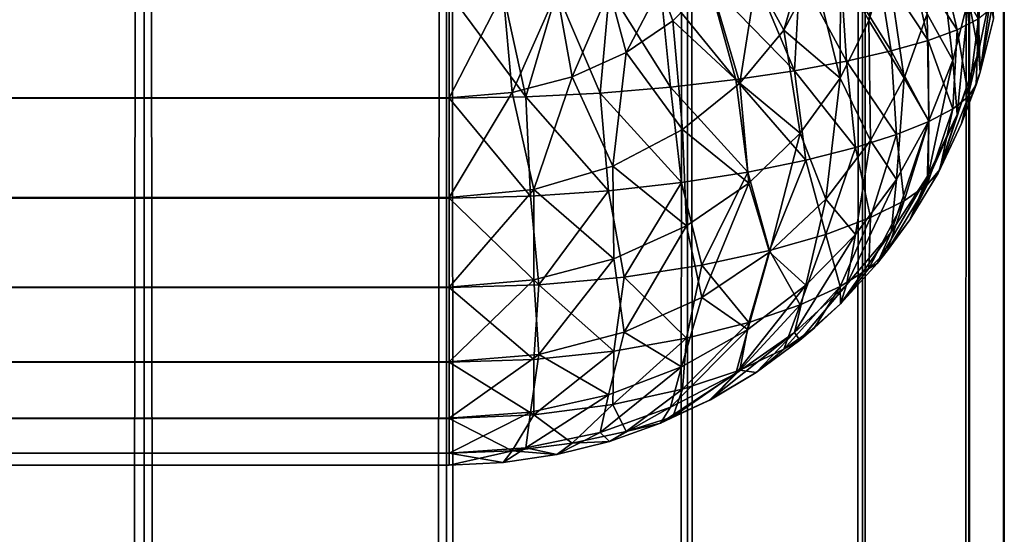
# Model space of a CAD drawing. Extents: x -265 to 265, y 0 to 1307.
# Tile 423 of 436: x 261.45 to 265, y 1264.75 to 1266.6. Entities that reach past the tile are written whole.
import ezdxf

# ---------------------------------------------------------------- set-up
doc = ezdxf.new("R2010")
doc.units = 0
doc.header["$LTSCALE"] = 65.185185
for name, color, linetype in [('39', 7, 'CONTINUOUS'), ('40', 7, 'CONTINUOUS'), ('72', 7, 'CONTINUOUS'), ('73', 7, 'CONTINUOUS'), ('74', 7, 'CONTINUOUS'), ('85', 7, 'CONTINUOUS'), ('86', 7, 'CONTINUOUS'), ('90', 7, 'CONTINUOUS')]:
    doc.layers.add(name, color=color, linetype=linetype)

msp = doc.modelspace()

# ---------------------------------------------------------------- linework, layer by layer
at = {"layer": '39', "color": 7, "linetype": 'CONTINUOUS'}
for points in [[(260.6066, 1, 10.6066), (261.9003, 1, 9.1314), (260.6066, 1299, 10.6066), (260.6066, 1, 10.6066)], [(260.6066, 1299, 10.6066), (261.9003, 1, 9.1314), (261.9003, 1299, 9.1314), (260.6066, 1299, 10.6066)], [(261.9003, 1, 9.1314), (262.9904, 1, 7.5), (261.9003, 1299, 9.1314), (261.9003, 1, 9.1314)], [(261.9003, 1299, 9.1314), (262.9904, 1, 7.5), (262.9904, 1299, 7.5), (261.9003, 1299, 9.1314)], [(262.9904, 1, 7.5), (263.8582, 1, 5.7403), (262.9904, 1299, 7.5), (262.9904, 1, 7.5)], [(262.9904, 1299, 7.5), (263.8582, 1, 5.7403), (263.8582, 1299, 5.7403), (262.9904, 1299, 7.5)], [(263.8582, 1, 5.7403), (264.4889, 1, 3.8823), (263.8582, 1299, 5.7403), (263.8582, 1, 5.7403)], [(263.8582, 1299, 5.7403), (264.4889, 1, 3.8823), (264.4889, 1299, 3.8823), (263.8582, 1299, 5.7403)], [(264.4889, 1, 3.8823), (264.8717, 1, 1.9579), (264.4889, 1299, 3.8823), (264.4889, 1, 3.8823)], [(264.4889, 1299, 3.8823), (264.8717, 1, 1.9579), (264.8717, 1299, 1.9579), (264.4889, 1299, 3.8823)], [(264.8717, 1, 1.9579), (265, 1), (264.8717, 1299, 1.9579), (264.8717, 1, 1.9579)], [(264.8717, 1299, 1.9579), (265, 1), (265, 1299), (264.8717, 1299, 1.9579)]]:
    msp.add_3dface(points, dxfattribs=at)
at = {"layer": '40', "color": 7, "linetype": 'CONTINUOUS'}
for points in [[(261.9003, 1, -9.1314), (260.6066, 1, -10.6066), (261.9003, 1299, -9.1314), (261.9003, 1, -9.1314)], [(261.9003, 1299, -9.1314), (260.6066, 1, -10.6066), (260.6066, 1299, -10.6066), (261.9003, 1299, -9.1314)], [(262.9904, 1, -7.5), (261.9003, 1, -9.1314), (262.9904, 1299, -7.5), (262.9904, 1, -7.5)], [(262.9904, 1299, -7.5), (261.9003, 1, -9.1314), (261.9003, 1299, -9.1314), (262.9904, 1299, -7.5)], [(263.8582, 1, -5.7403), (262.9904, 1, -7.5), (263.8582, 1299, -5.7403), (263.8582, 1, -5.7403)], [(263.8582, 1299, -5.7403), (262.9904, 1, -7.5), (262.9904, 1299, -7.5), (263.8582, 1299, -5.7403)], [(264.4889, 1, -3.8823), (263.8582, 1, -5.7403), (264.4889, 1299, -3.8823), (264.4889, 1, -3.8823)], [(264.4889, 1299, -3.8823), (263.8582, 1, -5.7403), (263.8582, 1299, -5.7403), (264.4889, 1299, -3.8823)], [(264.8717, 1, -1.9579), (264.4889, 1, -3.8823), (264.8717, 1299, -1.9579), (264.8717, 1, -1.9579)], [(264.8717, 1299, -1.9579), (264.4889, 1, -3.8823), (264.4889, 1299, -3.8823), (264.8717, 1299, -1.9579)], [(265, 1299), (265, 1), (264.8717, 1, -1.9579), (265, 1299)], [(265, 1299), (264.8717, 1, -1.9579), (264.8717, 1299, -1.9579), (265, 1299)]]:
    msp.add_3dface(points, dxfattribs=at)
at = {"layer": '72', "color": 7, "linetype": 'CONTINUOUS'}
for points in [[(-263, 1266.7, 15), (263, 1266.7, 15), (263, 1266.3236, 15.0422), (-263, 1266.7, 15)], [(-263, 1266.3217, 15.0426), (-263, 1266.7, 15), (263, 1266.3236, 15.0422), (-263, 1266.3217, 15.0426)], [(263, 1265.9638, 15.1677), (-263, 1266.3217, 15.0426), (263, 1266.3236, 15.0422), (263, 1265.9638, 15.1677)], [(-263, 1265.9621, 15.1685), (-263, 1266.3217, 15.0426), (263, 1265.9638, 15.1677), (-263, 1265.9621, 15.1685)], [(263, 1265.641, 15.3702), (-263, 1265.9621, 15.1685), (263, 1265.9638, 15.1677), (263, 1265.641, 15.3702)], [(-263, 1265.6395, 15.3714), (-263, 1265.9621, 15.1685), (263, 1265.641, 15.3702), (-263, 1265.6395, 15.3714)], [(263, 1265.3714, 15.6395), (-263, 1265.6395, 15.3714), (263, 1265.641, 15.3702), (263, 1265.3714, 15.6395)], [(-263, 1265.3702, 15.641), (-263, 1265.6395, 15.3714), (263, 1265.3714, 15.6395), (-263, 1265.3702, 15.641)], [(263, 1265.1685, 15.9621), (-263, 1265.3702, 15.641), (263, 1265.3714, 15.6395), (263, 1265.1685, 15.9621)], [(-263, 1265.1677, 15.9638), (-263, 1265.3702, 15.641), (263, 1265.1685, 15.9621), (-263, 1265.1677, 15.9638)], [(263, 1265.0426, 16.3217), (-263, 1265.1677, 15.9638), (263, 1265.1685, 15.9621), (263, 1265.0426, 16.3217)], [(-263, 1265.0422, 16.3236), (-263, 1265.1677, 15.9638), (263, 1265.0426, 16.3217), (-263, 1265.0422, 16.3236)], [(263, 1265, 16.7), (-263, 1265.0422, 16.3236), (263, 1265.0426, 16.3217), (263, 1265, 16.7)], [(-263, 1265, 16.7), (-263, 1265.0422, 16.3236), (263, 1265, 16.7), (-263, 1265, 16.7)]]:
    msp.add_3dface(points, dxfattribs=at)
at = {"layer": '73', "color": 7, "linetype": 'CONTINUOUS'}
for points in [[(-263, 1265, 16.7), (263, 1265, 16.7), (-263, 1265, 23.3), (-263, 1265, 16.7)], [(-263, 1265, 23.3), (263, 1265, 16.7), (263, 1265, 23.3), (-263, 1265, 23.3)]]:
    msp.add_3dface(points, dxfattribs=at)
at = {"layer": '74', "color": 7, "linetype": 'CONTINUOUS'}
for points in [[(-263, 1266.7, 25), (-263, 1266.3236, 24.9578), (263, 1266.7, 25), (-263, 1266.7, 25)], [(263, 1266.7, 25), (-263, 1266.3236, 24.9578), (263, 1266.3217, 24.9574), (263, 1266.7, 25)], [(-263, 1266.3236, 24.9578), (-263, 1265.9638, 24.8323), (263, 1266.3217, 24.9574), (-263, 1266.3236, 24.9578)], [(263, 1266.3217, 24.9574), (-263, 1265.9638, 24.8323), (263, 1265.9621, 24.8315), (263, 1266.3217, 24.9574)], [(-263, 1265.9638, 24.8323), (-263, 1265.641, 24.6298), (263, 1265.9621, 24.8315), (-263, 1265.9638, 24.8323)], [(263, 1265.9621, 24.8315), (-263, 1265.641, 24.6298), (263, 1265.6395, 24.6286), (263, 1265.9621, 24.8315)], [(-263, 1265.641, 24.6298), (-263, 1265.3714, 24.3605), (263, 1265.6395, 24.6286), (-263, 1265.641, 24.6298)], [(263, 1265.6395, 24.6286), (-263, 1265.3714, 24.3605), (263, 1265.3702, 24.359), (263, 1265.6395, 24.6286)], [(-263, 1265.3714, 24.3605), (-263, 1265.1685, 24.0379), (263, 1265.3702, 24.359), (-263, 1265.3714, 24.3605)], [(263, 1265.3702, 24.359), (-263, 1265.1685, 24.0379), (263, 1265.1677, 24.0362), (263, 1265.3702, 24.359)], [(-263, 1265.1685, 24.0379), (-263, 1265.0426, 23.6783), (263, 1265.1677, 24.0362), (-263, 1265.1685, 24.0379)], [(263, 1265.1677, 24.0362), (-263, 1265.0426, 23.6783), (263, 1265.0422, 23.6764), (263, 1265.1677, 24.0362)], [(-263, 1265.0426, 23.6783), (-263, 1265, 23.3), (263, 1265.0422, 23.6764), (-263, 1265.0426, 23.6783)], [(-263, 1265, 23.3), (263, 1265, 23.3), (263, 1265.0422, 23.6764), (-263, 1265, 23.3)]]:
    msp.add_3dface(points, dxfattribs=at)
at = {"layer": '85', "color": 7, "linetype": 'CONTINUOUS'}
for points in [[(264.9128, 1266.4158, 16.9124), (264.9611, 1266.6073, 16.9411), (264.9128, 1266.4158, 23.0876), (264.9128, 1266.4158, 16.9124)], [(264.9128, 1266.4158, 23.0876), (264.9611, 1266.6073, 16.9411), (264.9611, 1266.6073, 23.0589), (264.9128, 1266.4158, 23.0876)], [(264.8459, 1266.2301, 16.8845), (264.9128, 1266.4158, 16.9124), (264.8459, 1266.2301, 23.1155), (264.8459, 1266.2301, 16.8845)], [(264.8459, 1266.2301, 23.1155), (264.9128, 1266.4158, 16.9124), (264.8982, 1266.37, 23.0945), (264.8459, 1266.2301, 23.1155)], [(264.8982, 1266.37, 23.0945), (264.9128, 1266.4158, 16.9124), (264.9128, 1266.4158, 23.0876), (264.8982, 1266.37, 23.0945)], [(264.7611, 1266.0522, 16.8578), (264.8459, 1266.2301, 16.8845), (264.7611, 1266.0522, 23.1422), (264.7611, 1266.0522, 16.8578)], [(264.7611, 1266.0522, 23.1422), (264.8459, 1266.2301, 16.8845), (264.768, 1266.0651, 23.1402), (264.7611, 1266.0522, 23.1422)], [(264.768, 1266.0651, 23.1402), (264.8459, 1266.2301, 16.8845), (264.8459, 1266.2301, 23.1155), (264.768, 1266.0651, 23.1402)], [(264.6594, 1265.8836, 16.8325), (264.7611, 1266.0522, 16.8578), (264.6594, 1265.8836, 23.1675), (264.6594, 1265.8836, 16.8325)], [(264.6594, 1265.8836, 23.1675), (264.7611, 1266.0522, 16.8578), (264.7611, 1266.0522, 23.1422), (264.6594, 1265.8836, 23.1675)], [(264.5417, 1265.726, 16.8089), (264.6594, 1265.8836, 16.8325), (264.5417, 1265.726, 23.1911), (264.5417, 1265.726, 16.8089)], [(264.5417, 1265.726, 23.1911), (264.6594, 1265.8836, 16.8325), (264.578, 1265.7712, 23.1843), (264.5417, 1265.726, 23.1911)], [(264.578, 1265.7712, 23.1843), (264.6594, 1265.8836, 16.8325), (264.6594, 1265.8836, 23.1675), (264.578, 1265.7712, 23.1843)], [(264.4093, 1265.5809, 16.7871), (264.5417, 1265.726, 16.8089), (264.4093, 1265.5809, 23.2129), (264.4093, 1265.5809, 16.7871)], [(264.4093, 1265.5809, 23.2129), (264.5417, 1265.726, 16.8089), (264.5417, 1265.726, 23.1911), (264.4093, 1265.5809, 23.2129)], [(264.2635, 1265.4497, 16.7674), (264.4093, 1265.5809, 16.7871), (264.2635, 1265.4497, 23.2325), (264.2635, 1265.4497, 16.7674)], [(264.2635, 1265.4497, 23.2325), (264.4093, 1265.5809, 16.7871), (264.3149, 1265.493, 23.2261), (264.2635, 1265.4497, 23.2325)], [(264.3149, 1265.493, 23.2261), (264.4093, 1265.5809, 16.7871), (264.4093, 1265.5809, 23.2129), (264.3149, 1265.493, 23.2261)], [(264.1058, 1265.3335, 16.75), (264.2635, 1265.4497, 16.7674), (264.1058, 1265.3335, 23.25), (264.1058, 1265.3335, 16.75)], [(264.1058, 1265.3335, 23.25), (264.2635, 1265.4497, 16.7674), (264.2635, 1265.4497, 23.2325), (264.1058, 1265.3335, 23.25)], [(263.9377, 1265.2334, 16.735), (264.1058, 1265.3335, 16.75), (263.9377, 1265.2334, 23.265), (263.9377, 1265.2334, 16.735)], [(263.9377, 1265.2334, 23.265), (264.1058, 1265.3335, 16.75), (263.9409, 1265.2351, 23.2647), (263.9377, 1265.2334, 23.265)], [(263.9409, 1265.2351, 23.2647), (264.1058, 1265.3335, 16.75), (264.1058, 1265.3335, 23.25), (263.9409, 1265.2351, 23.2647)], [(263.7608, 1265.1504, 16.7226), (263.9377, 1265.2334, 16.735), (263.7608, 1265.1504, 23.2774), (263.7608, 1265.1504, 16.7226)], [(263.7608, 1265.1504, 23.2774), (263.9377, 1265.2334, 16.735), (263.9377, 1265.2334, 23.265), (263.7608, 1265.1504, 23.2774)], [(263.5768, 1265.085, 16.7127), (263.7608, 1265.1504, 16.7226), (263.5768, 1265.085, 23.2873), (263.5768, 1265.085, 16.7127)], [(263.5768, 1265.085, 23.2873), (263.7608, 1265.1504, 16.7226), (263.7608, 1265.1504, 23.2774), (263.5768, 1265.085, 23.2873)], [(263.3875, 1265.0379, 16.7057), (263.5768, 1265.085, 16.7127), (263.3875, 1265.0379, 23.2943), (263.3875, 1265.0379, 16.7057)], [(263.3875, 1265.0379, 23.2943), (263.5768, 1265.085, 16.7127), (263.5768, 1265.085, 23.2873), (263.3875, 1265.0379, 23.2943)], [(263.1946, 1265.0095, 16.7014), (263.3875, 1265.0379, 16.7057), (263.1946, 1265.0095, 23.2986), (263.1946, 1265.0095, 16.7014)], [(263.1946, 1265.0095, 23.2986), (263.3875, 1265.0379, 16.7057), (263.3875, 1265.0379, 23.2943), (263.1946, 1265.0095, 23.2986)], [(263, 1265, 23.3), (263, 1265, 16.7), (263.1946, 1265.0095, 16.7014), (263, 1265, 23.3)], [(263, 1265, 23.3), (263.1946, 1265.0095, 16.7014), (263.1946, 1265.0095, 23.2986), (263, 1265, 23.3)]]:
    msp.add_3dface(points, dxfattribs=at)
at = {"layer": '86', "color": 7, "linetype": 'CONTINUOUS'}
for points in [[(264.8982, 1266.9055, 16.37), (264.9128, 1266.9124, 16.4158), (264.9067, 1266.4884, 16.6074), (264.8982, 1266.9055, 16.37)], [(264.9128, 1266.9124, 16.4158), (264.9548, 1266.7194, 16.6457), (264.9067, 1266.4884, 16.6074), (264.9128, 1266.9124, 16.4158)], [(264.8982, 1266.9055, 16.37), (264.9067, 1266.4884, 16.6074), (264.8705, 1266.6813, 16.3276), (264.8982, 1266.9055, 16.37)], [(264.768, 1266.8598, 16.0651), (264.8141, 1266.4584, 16.2832), (264.7222, 1266.6257, 16.0098), (264.768, 1266.8598, 16.0651)], [(264.768, 1266.8598, 16.0651), (264.8705, 1266.6813, 16.3276), (264.8141, 1266.4584, 16.2832), (264.768, 1266.8598, 16.0651)], [(264.4093, 1266.7871, 15.5809), (264.5417, 1266.8089, 15.726), (264.5121, 1266.602, 15.7082), (264.4093, 1266.7871, 15.5809)], [(264.5417, 1266.8089, 15.726), (264.578, 1266.8157, 15.7712), (264.5121, 1266.602, 15.7082), (264.5417, 1266.8089, 15.726)], [(264.578, 1266.8157, 15.7712), (264.6397, 1266.3938, 15.9516), (264.5121, 1266.602, 15.7082), (264.578, 1266.8157, 15.7712)], [(264.578, 1266.8157, 15.7712), (264.7222, 1266.6257, 16.0098), (264.6397, 1266.3938, 15.9516), (264.578, 1266.8157, 15.7712)], [(264.2635, 1266.7675, 15.4497), (264.3149, 1266.7739, 15.493), (264.205, 1266.5673, 15.417), (264.2635, 1266.7675, 15.4497)], [(264.3149, 1266.7739, 15.493), (264.4082, 1266.3936, 15.6427), (264.205, 1266.5673, 15.417), (264.3149, 1266.7739, 15.493)], [(264.3149, 1266.7739, 15.493), (264.4093, 1266.7871, 15.5809), (264.4082, 1266.3936, 15.6427), (264.3149, 1266.7739, 15.493)], [(264.4093, 1266.7871, 15.5809), (264.5121, 1266.602, 15.7082), (264.4082, 1266.3936, 15.6427), (264.4093, 1266.7871, 15.5809)], [(263.7608, 1266.7226, 15.1504), (263.9377, 1266.735, 15.2334), (263.8052, 1266.6009, 15.1741), (263.7608, 1266.7226, 15.1504)], [(263.9377, 1266.735, 15.2334), (263.9409, 1266.7353, 15.2351), (263.8052, 1266.6009, 15.1741), (263.9377, 1266.735, 15.2334)], [(263.9409, 1266.7353, 15.2351), (264.0467, 1266.3759, 15.3421), (263.8052, 1266.6009, 15.1741), (263.9409, 1266.7353, 15.2351)], [(263.9409, 1266.7353, 15.2351), (264.1058, 1266.75, 15.3335), (264.0467, 1266.3759, 15.3421), (263.9409, 1266.7353, 15.2351)], [(264.1058, 1266.75, 15.3335), (264.205, 1266.5673, 15.417), (264.0467, 1266.3759, 15.3421), (264.1058, 1266.75, 15.3335)], [(264.1058, 1266.75, 15.3335), (264.2635, 1266.7675, 15.4497), (264.205, 1266.5673, 15.417), (264.1058, 1266.75, 15.3335)], [(263, 1266.3236, 15.0422), (263, 1266.7, 15), (263.1946, 1266.7014, 15.0095), (263, 1266.3236, 15.0422)], [(263, 1266.3236, 15.0422), (263.1946, 1266.7014, 15.0095), (263.227, 1266.3426, 15.0515), (263, 1266.3236, 15.0422)], [(263.1946, 1266.7014, 15.0095), (263.3875, 1266.7057, 15.0379), (263.227, 1266.3426, 15.0515), (263.1946, 1266.7014, 15.0095)], [(263.3875, 1266.7057, 15.0379), (263.4428, 1266.3983, 15.0786), (263.227, 1266.3426, 15.0515), (263.3875, 1266.7057, 15.0379)], [(263.3875, 1266.7057, 15.0379), (263.5768, 1266.7127, 15.085), (263.4428, 1266.3983, 15.0786), (263.3875, 1266.7057, 15.0379)], [(263.5768, 1266.7127, 15.085), (263.6378, 1266.4864, 15.1206), (263.4428, 1266.3983, 15.0786), (263.5768, 1266.7127, 15.085)], [(263.5768, 1266.7127, 15.085), (263.7608, 1266.7226, 15.1504), (263.6378, 1266.4864, 15.1206), (263.5768, 1266.7127, 15.085)], [(263.7608, 1266.7226, 15.1504), (263.8052, 1266.6009, 15.1741), (263.6378, 1266.4864, 15.1206), (263.7608, 1266.7226, 15.1504)], [(264.9548, 1266.7194, 16.6457), (264.9128, 1266.4158, 16.9124), (264.9067, 1266.4884, 16.6074), (264.9548, 1266.7194, 16.6457)], [(264.9611, 1266.6073, 16.9411), (264.9128, 1266.4158, 16.9124), (264.9548, 1266.7194, 16.6457), (264.9611, 1266.6073, 16.9411)], [(264.8705, 1266.6813, 16.3276), (264.8301, 1266.2625, 16.5687), (264.8141, 1266.4584, 16.2832), (264.8705, 1266.6813, 16.3276)], [(264.9067, 1266.4884, 16.6074), (264.8301, 1266.2625, 16.5687), (264.8705, 1266.6813, 16.3276), (264.9067, 1266.4884, 16.6074)], [(263.8052, 1266.6009, 15.1741), (263.8404, 1266.2088, 15.2737), (263.6378, 1266.4864, 15.1206), (263.8052, 1266.6009, 15.1741)], [(264.0467, 1266.3759, 15.3421), (263.8404, 1266.2088, 15.2737), (263.8052, 1266.6009, 15.1741), (264.0467, 1266.3759, 15.3421)], [(264.5121, 1266.602, 15.7082), (264.5184, 1266.1692, 15.8915), (264.4082, 1266.3936, 15.6427), (264.5121, 1266.602, 15.7082)], [(264.6397, 1266.3938, 15.9516), (264.5184, 1266.1692, 15.8915), (264.5121, 1266.602, 15.7082), (264.6397, 1266.3938, 15.9516)], [(264.7222, 1266.6257, 16.0098), (264.728, 1266.2399, 16.2373), (264.6397, 1266.3938, 15.9516), (264.7222, 1266.6257, 16.0098)], [(264.8141, 1266.4584, 16.2832), (264.728, 1266.2399, 16.2373), (264.7222, 1266.6257, 16.0098), (264.8141, 1266.4584, 16.2832)], [(264.205, 1266.5673, 15.417), (264.2643, 1266.1958, 15.5768), (264.0467, 1266.3759, 15.3421), (264.205, 1266.5673, 15.417)], [(264.4082, 1266.3936, 15.6427), (264.2643, 1266.1958, 15.5768), (264.205, 1266.5673, 15.417), (264.4082, 1266.3936, 15.6427)], [(263.6378, 1266.4864, 15.1206), (263.5898, 1266.0774, 15.2177), (263.4428, 1266.3983, 15.0786), (263.6378, 1266.4864, 15.1206)], [(263.8404, 1266.2088, 15.2737), (263.5898, 1266.0774, 15.2177), (263.6378, 1266.4864, 15.1206), (263.8404, 1266.2088, 15.2737)], [(264.8459, 1266.2301, 16.8845), (264.7611, 1266.0522, 16.8578), (264.9067, 1266.4884, 16.6074), (264.8459, 1266.2301, 16.8845)], [(264.9067, 1266.4884, 16.6074), (264.7611, 1266.0522, 16.8578), (264.8301, 1266.2625, 16.5687), (264.9067, 1266.4884, 16.6074)], [(264.9128, 1266.4158, 16.9124), (264.8459, 1266.2301, 16.8845), (264.9067, 1266.4884, 16.6074), (264.9128, 1266.4158, 16.9124)], [(264.8301, 1266.2625, 16.5687), (264.7251, 1266.045, 16.5301), (264.8141, 1266.4584, 16.2832), (264.8301, 1266.2625, 16.5687)], [(264.8141, 1266.4584, 16.2832), (264.7251, 1266.045, 16.5301), (264.728, 1266.2399, 16.2373), (264.8141, 1266.4584, 16.2832)], [(263.4428, 1266.3983, 15.0786), (263.3046, 1265.993, 15.1807), (263.227, 1266.3426, 15.0515), (263.4428, 1266.3983, 15.0786)], [(263.5898, 1266.0774, 15.2177), (263.3046, 1265.993, 15.1807), (263.4428, 1266.3983, 15.0786), (263.5898, 1266.0774, 15.2177)], [(264.4082, 1266.3936, 15.6427), (264.3566, 1265.9576, 15.8311), (264.2643, 1266.1958, 15.5768), (264.4082, 1266.3936, 15.6427)], [(264.5184, 1266.1692, 15.8915), (264.3566, 1265.9576, 15.8311), (264.4082, 1266.3936, 15.6427), (264.5184, 1266.1692, 15.8915)], [(264.6397, 1266.3938, 15.9516), (264.6114, 1266.0293, 16.1906), (264.5184, 1266.1692, 15.8915), (264.6397, 1266.3938, 15.9516)], [(264.728, 1266.2399, 16.2373), (264.6114, 1266.0293, 16.1906), (264.6397, 1266.3938, 15.9516), (264.728, 1266.2399, 16.2373)], [(263, 1265.9638, 15.1677), (263, 1266.3236, 15.0422), (263.227, 1266.3426, 15.0515), (263, 1265.9638, 15.1677)], [(263.3046, 1265.993, 15.1807), (263, 1265.9638, 15.1677), (263.227, 1266.3426, 15.0515), (263.3046, 1265.993, 15.1807)], [(264.0467, 1266.3759, 15.3421), (264.0794, 1266.0156, 15.5135), (263.8404, 1266.2088, 15.2737), (264.0467, 1266.3759, 15.3421)], [(264.2643, 1266.1958, 15.5768), (264.0794, 1266.0156, 15.5135), (264.0467, 1266.3759, 15.3421), (264.2643, 1266.1958, 15.5768)], [(264.7251, 1266.045, 16.5301), (264.592, 1265.8394, 16.4921), (264.728, 1266.2399, 16.2373), (264.7251, 1266.045, 16.5301)], [(264.728, 1266.2399, 16.2373), (264.592, 1265.8394, 16.4921), (264.6114, 1266.0293, 16.1906), (264.728, 1266.2399, 16.2373)], [(264.7611, 1266.0522, 16.8578), (264.6594, 1265.8836, 16.8325), (264.8301, 1266.2625, 16.5687), (264.7611, 1266.0522, 16.8578)], [(264.8301, 1266.2625, 16.5687), (264.6594, 1265.8836, 16.8325), (264.7251, 1266.045, 16.5301), (264.8301, 1266.2625, 16.5687)], [(263.8404, 1266.2088, 15.2737), (263.8542, 1265.8615, 15.4566), (263.5898, 1266.0774, 15.2177), (263.8404, 1266.2088, 15.2737)], [(264.0794, 1266.0156, 15.5135), (263.8542, 1265.8615, 15.4566), (263.8404, 1266.2088, 15.2737), (264.0794, 1266.0156, 15.5135)], [(264.2643, 1266.1958, 15.5768), (264.1535, 1265.7664, 15.7728), (264.0794, 1266.0156, 15.5135), (264.2643, 1266.1958, 15.5768)], [(264.3566, 1265.9576, 15.8311), (264.1535, 1265.7664, 15.7728), (264.2643, 1266.1958, 15.5768), (264.3566, 1265.9576, 15.8311)], [(264.5184, 1266.1692, 15.8915), (264.4638, 1265.8308, 16.1439), (264.3566, 1265.9576, 15.8311), (264.5184, 1266.1692, 15.8915)], [(264.6114, 1266.0293, 16.1906), (264.4638, 1265.8308, 16.1439), (264.5184, 1266.1692, 15.8915), (264.6114, 1266.0293, 16.1906)], [(263.5898, 1266.0774, 15.2177), (263.5931, 1265.7425, 15.4107), (263.3046, 1265.993, 15.1807), (263.5898, 1266.0774, 15.2177)], [(263.8542, 1265.8615, 15.4566), (263.5931, 1265.7425, 15.4107), (263.5898, 1266.0774, 15.2177), (263.8542, 1265.8615, 15.4566)], [(264.592, 1265.8394, 16.4921), (264.4315, 1265.6491, 16.4554), (264.6114, 1266.0293, 16.1906), (264.592, 1265.8394, 16.4921)], [(264.6114, 1266.0293, 16.1906), (264.4315, 1265.6491, 16.4554), (264.4638, 1265.8308, 16.1439), (264.6114, 1266.0293, 16.1906)], [(264.6594, 1265.8836, 16.8325), (264.5417, 1265.726, 16.8089), (264.7251, 1266.045, 16.5301), (264.6594, 1265.8836, 16.8325)], [(264.7251, 1266.045, 16.5301), (264.5417, 1265.726, 16.8089), (264.592, 1265.8394, 16.4921), (264.7251, 1266.045, 16.5301)], [(263, 1265.641, 15.3702), (263, 1265.9638, 15.1677), (263.3046, 1265.993, 15.1807), (263, 1265.641, 15.3702)], [(263.3041, 1265.6669, 15.3807), (263, 1265.641, 15.3702), (263.3046, 1265.993, 15.1807), (263.3041, 1265.6669, 15.3807)], [(263.5931, 1265.7425, 15.4107), (263.3041, 1265.6669, 15.3807), (263.3046, 1265.993, 15.1807), (263.5931, 1265.7425, 15.4107)], [(264.0794, 1266.0156, 15.5135), (263.9102, 1265.6036, 15.7202), (263.8542, 1265.8615, 15.4566), (264.0794, 1266.0156, 15.5135)], [(264.1535, 1265.7664, 15.7728), (263.9102, 1265.6036, 15.7202), (264.0794, 1266.0156, 15.5135), (264.1535, 1265.7664, 15.7728)], [(264.3566, 1265.9576, 15.8311), (264.285, 1265.6486, 16.0984), (264.1535, 1265.7664, 15.7728), (264.3566, 1265.9576, 15.8311)], [(264.4638, 1265.8308, 16.1439), (264.285, 1265.6486, 16.0984), (264.3566, 1265.9576, 15.8311), (264.4638, 1265.8308, 16.1439)], [(263.8542, 1265.8615, 15.4566), (263.6306, 1265.4782, 15.6775), (263.5931, 1265.7425, 15.4107), (263.8542, 1265.8615, 15.4566)], [(263.9102, 1265.6036, 15.7202), (263.6306, 1265.4782, 15.6775), (263.8542, 1265.8615, 15.4566), (263.9102, 1265.6036, 15.7202)], [(264.4315, 1265.6491, 16.4554), (264.2443, 1265.4779, 16.4206), (264.4638, 1265.8308, 16.1439), (264.4315, 1265.6491, 16.4554)], [(264.4638, 1265.8308, 16.1439), (264.2443, 1265.4779, 16.4206), (264.285, 1265.6486, 16.0984), (264.4638, 1265.8308, 16.1439)], [(264.5417, 1265.726, 16.8089), (264.4093, 1265.5809, 16.7871), (264.592, 1265.8394, 16.4921), (264.5417, 1265.726, 16.8089)], [(264.592, 1265.8394, 16.4921), (264.4093, 1265.5809, 16.7871), (264.4315, 1265.6491, 16.4554), (264.592, 1265.8394, 16.4921)], [(263.5931, 1265.7425, 15.4107), (263.323, 1265.3987, 15.6493), (263.3041, 1265.6669, 15.3807), (263.5931, 1265.7425, 15.4107)], [(263.6306, 1265.4782, 15.6775), (263.323, 1265.3987, 15.6493), (263.5931, 1265.7425, 15.4107), (263.6306, 1265.4782, 15.6775)], [(264.1535, 1265.7664, 15.7728), (264.0756, 1265.488, 16.0557), (263.9102, 1265.6036, 15.7202), (264.1535, 1265.7664, 15.7728)], [(264.285, 1265.6486, 16.0984), (264.0756, 1265.488, 16.0557), (264.1535, 1265.7664, 15.7728), (264.285, 1265.6486, 16.0984)], [(263, 1265.3714, 15.6395), (263, 1265.641, 15.3702), (263.3041, 1265.6669, 15.3807), (263, 1265.3714, 15.6395)], [(263.323, 1265.3987, 15.6493), (263, 1265.3714, 15.6395), (263.3041, 1265.6669, 15.3807), (263.323, 1265.3987, 15.6493)], [(264.2443, 1265.4779, 16.4206), (264.0322, 1265.3295, 16.3888), (264.285, 1265.6486, 16.0984), (264.2443, 1265.4779, 16.4206)], [(264.285, 1265.6486, 16.0984), (264.0322, 1265.3295, 16.3888), (264.0756, 1265.488, 16.0557), (264.285, 1265.6486, 16.0984)], [(264.4315, 1265.6491, 16.4554), (264.2635, 1265.4497, 16.7674), (264.2443, 1265.4779, 16.4206), (264.4315, 1265.6491, 16.4554)], [(264.4093, 1265.5809, 16.7871), (264.2635, 1265.4497, 16.7674), (264.4315, 1265.6491, 16.4554), (264.4093, 1265.5809, 16.7871)], [(263.9102, 1265.6036, 15.7202), (263.8373, 1265.3543, 16.018), (263.6306, 1265.4782, 15.6775), (263.9102, 1265.6036, 15.7202)], [(264.0756, 1265.488, 16.0557), (263.8373, 1265.3543, 16.018), (263.9102, 1265.6036, 15.7202), (264.0756, 1265.488, 16.0557)], [(263.6306, 1265.4782, 15.6775), (263.5741, 1265.2532, 15.9881), (263.323, 1265.3987, 15.6493), (263.6306, 1265.4782, 15.6775)], [(263.8373, 1265.3543, 16.018), (263.5741, 1265.2532, 15.9881), (263.6306, 1265.4782, 15.6775), (263.8373, 1265.3543, 16.018)], [(264.0322, 1265.3295, 16.3888), (263.7974, 1265.2081, 16.3615), (264.0756, 1265.488, 16.0557), (264.0322, 1265.3295, 16.3888)], [(264.0756, 1265.488, 16.0557), (263.7974, 1265.2081, 16.3615), (263.8373, 1265.3543, 16.018), (264.0756, 1265.488, 16.0557)], [(264.1058, 1265.3335, 16.75), (263.9377, 1265.2334, 16.735), (264.2443, 1265.4779, 16.4206), (264.1058, 1265.3335, 16.75)], [(264.2443, 1265.4779, 16.4206), (263.9377, 1265.2334, 16.735), (264.0322, 1265.3295, 16.3888), (264.2443, 1265.4779, 16.4206)], [(264.2635, 1265.4497, 16.7674), (264.1058, 1265.3335, 16.75), (264.2443, 1265.4779, 16.4206), (264.2635, 1265.4497, 16.7674)], [(263, 1265.1685, 15.9621), (263, 1265.3714, 15.6395), (263.323, 1265.3987, 15.6493), (263, 1265.1685, 15.9621)], [(263.2922, 1265.19, 15.9688), (263, 1265.1685, 15.9621), (263.323, 1265.3987, 15.6493), (263.2922, 1265.19, 15.9688)], [(263.5741, 1265.2532, 15.9881), (263.2922, 1265.19, 15.9688), (263.323, 1265.3987, 15.6493), (263.5741, 1265.2532, 15.9881)], [(263.7974, 1265.2081, 16.3615), (263.5435, 1265.1176, 16.3401), (263.8373, 1265.3543, 16.018), (263.7974, 1265.2081, 16.3615)], [(263.8373, 1265.3543, 16.018), (263.5435, 1265.1176, 16.3401), (263.5741, 1265.2532, 15.9881), (263.8373, 1265.3543, 16.018)], [(263.9377, 1265.2334, 16.735), (263.7608, 1265.1504, 16.7226), (264.0322, 1265.3295, 16.3888), (263.9377, 1265.2334, 16.735)], [(264.0322, 1265.3295, 16.3888), (263.7608, 1265.1504, 16.7226), (263.7974, 1265.2081, 16.3615), (264.0322, 1265.3295, 16.3888)], [(263.5435, 1265.1176, 16.3401), (263.2755, 1265.0616, 16.3264), (263.5741, 1265.2532, 15.9881), (263.5435, 1265.1176, 16.3401)], [(263.5741, 1265.2532, 15.9881), (263.2755, 1265.0616, 16.3264), (263.2922, 1265.19, 15.9688), (263.5741, 1265.2532, 15.9881)], [(263.7974, 1265.2081, 16.3615), (263.5768, 1265.085, 16.7127), (263.5435, 1265.1176, 16.3401), (263.7974, 1265.2081, 16.3615)], [(263.7608, 1265.1504, 16.7226), (263.5768, 1265.085, 16.7127), (263.7974, 1265.2081, 16.3615), (263.7608, 1265.1504, 16.7226)], [(263, 1265.0426, 16.3217), (263, 1265.1685, 15.9621), (263.2922, 1265.19, 15.9688), (263, 1265.0426, 16.3217)], [(263.2755, 1265.0616, 16.3264), (263, 1265.0426, 16.3217), (263.2922, 1265.19, 15.9688), (263.2755, 1265.0616, 16.3264)], [(263.5435, 1265.1176, 16.3401), (263.3875, 1265.0379, 16.7057), (263.2755, 1265.0616, 16.3264), (263.5435, 1265.1176, 16.3401)], [(263.5768, 1265.085, 16.7127), (263.3875, 1265.0379, 16.7057), (263.5435, 1265.1176, 16.3401), (263.5768, 1265.085, 16.7127)], [(263, 1265, 16.7), (263, 1265.0426, 16.3217), (263.2755, 1265.0616, 16.3264), (263, 1265, 16.7)], [(263.1946, 1265.0095, 16.7014), (263, 1265, 16.7), (263.2755, 1265.0616, 16.3264), (263.1946, 1265.0095, 16.7014)], [(263.3875, 1265.0379, 16.7057), (263.1946, 1265.0095, 16.7014), (263.2755, 1265.0616, 16.3264), (263.3875, 1265.0379, 16.7057)]]:
    msp.add_3dface(points, dxfattribs=at)
at = {"layer": '90', "color": 7, "linetype": 'CONTINUOUS'}
for points in [[(264.7611, 1266.8578, 23.9478), (264.6594, 1266.8325, 24.1164), (264.8301, 1266.5687, 23.7375), (264.7611, 1266.8578, 23.9478)], [(264.9067, 1266.6074, 23.5116), (264.7611, 1266.8578, 23.9478), (264.8301, 1266.5687, 23.7375), (264.9067, 1266.6074, 23.5116)], [(264.5417, 1266.8089, 24.274), (264.4093, 1266.7871, 24.4191), (264.592, 1266.4921, 24.1606), (264.5417, 1266.8089, 24.274)], [(264.6594, 1266.8325, 24.1164), (264.5417, 1266.8089, 24.274), (264.7251, 1266.5301, 23.955), (264.6594, 1266.8325, 24.1164)], [(264.7251, 1266.5301, 23.955), (264.5417, 1266.8089, 24.274), (264.592, 1266.4921, 24.1606), (264.7251, 1266.5301, 23.955)], [(264.8301, 1266.5687, 23.7375), (264.6594, 1266.8325, 24.1164), (264.7251, 1266.5301, 23.955), (264.8301, 1266.5687, 23.7375)], [(264.4093, 1266.7871, 24.4191), (264.2635, 1266.7674, 24.5503), (264.4315, 1266.4554, 24.3509), (264.4093, 1266.7871, 24.4191)], [(264.592, 1266.4921, 24.1606), (264.4093, 1266.7871, 24.4191), (264.4315, 1266.4554, 24.3509), (264.592, 1266.4921, 24.1606)], [(263.9377, 1266.735, 24.7666), (263.7608, 1266.7226, 24.8496), (264.0322, 1266.3888, 24.6705), (263.9377, 1266.735, 24.7666)], [(264.1058, 1266.75, 24.6665), (263.9377, 1266.735, 24.7666), (264.2443, 1266.4206, 24.5221), (264.1058, 1266.75, 24.6665)], [(264.2443, 1266.4206, 24.5221), (263.9377, 1266.735, 24.7666), (264.0322, 1266.3888, 24.6705), (264.2443, 1266.4206, 24.5221)], [(264.2635, 1266.7674, 24.5503), (264.1058, 1266.75, 24.6665), (264.2443, 1266.4206, 24.5221), (264.2635, 1266.7674, 24.5503)], [(264.4315, 1266.4554, 24.3509), (264.2635, 1266.7674, 24.5503), (264.2443, 1266.4206, 24.5221), (264.4315, 1266.4554, 24.3509)], [(263.1946, 1266.7014, 24.9905), (263, 1266.7, 25), (263.2755, 1266.3264, 24.9384), (263.1946, 1266.7014, 24.9905)], [(263, 1266.7, 25), (263, 1266.3217, 24.9574), (263.2755, 1266.3264, 24.9384), (263, 1266.7, 25)], [(263.3875, 1266.7057, 24.9621), (263.1946, 1266.7014, 24.9905), (263.2755, 1266.3264, 24.9384), (263.3875, 1266.7057, 24.9621)], [(263.5435, 1266.3401, 24.8824), (263.3875, 1266.7057, 24.9621), (263.2755, 1266.3264, 24.9384), (263.5435, 1266.3401, 24.8824)], [(263.5768, 1266.7127, 24.915), (263.3875, 1266.7057, 24.9621), (263.5435, 1266.3401, 24.8824), (263.5768, 1266.7127, 24.915)], [(263.7974, 1266.3615, 24.7919), (263.5768, 1266.7127, 24.915), (263.5435, 1266.3401, 24.8824), (263.7974, 1266.3615, 24.7919)], [(263.7608, 1266.7226, 24.8496), (263.5768, 1266.7127, 24.915), (263.7974, 1266.3615, 24.7919), (263.7608, 1266.7226, 24.8496)], [(264.0322, 1266.3888, 24.6705), (263.7608, 1266.7226, 24.8496), (263.7974, 1266.3615, 24.7919), (264.0322, 1266.3888, 24.6705)], [(264.9128, 1266.4158, 23.0876), (264.9548, 1266.6457, 23.2806), (264.9067, 1266.6074, 23.5116), (264.9128, 1266.4158, 23.0876)], [(264.9128, 1266.4158, 23.0876), (264.9611, 1266.6073, 23.0589), (264.9548, 1266.6457, 23.2806), (264.9128, 1266.4158, 23.0876)], [(264.9067, 1266.6074, 23.5116), (264.8301, 1266.5687, 23.7375), (264.8705, 1266.3276, 23.3187), (264.9067, 1266.6074, 23.5116)], [(264.8982, 1266.37, 23.0945), (264.9067, 1266.6074, 23.5116), (264.8705, 1266.3276, 23.3187), (264.8982, 1266.37, 23.0945)], [(264.8982, 1266.37, 23.0945), (264.9128, 1266.4158, 23.0876), (264.9067, 1266.6074, 23.5116), (264.8982, 1266.37, 23.0945)], [(264.8301, 1266.5687, 23.7375), (264.7251, 1266.5301, 23.955), (264.8141, 1266.2832, 23.5416), (264.8301, 1266.5687, 23.7375)], [(264.8705, 1266.3276, 23.3187), (264.8301, 1266.5687, 23.7375), (264.8141, 1266.2832, 23.5416), (264.8705, 1266.3276, 23.3187)], [(264.7251, 1266.5301, 23.955), (264.592, 1266.4921, 24.1606), (264.728, 1266.2373, 23.7601), (264.7251, 1266.5301, 23.955)], [(264.8141, 1266.2832, 23.5416), (264.7251, 1266.5301, 23.955), (264.728, 1266.2373, 23.7601), (264.8141, 1266.2832, 23.5416)], [(264.592, 1266.4921, 24.1606), (264.4315, 1266.4554, 24.3509), (264.6114, 1266.1906, 23.9707), (264.592, 1266.4921, 24.1606)], [(264.728, 1266.2373, 23.7601), (264.592, 1266.4921, 24.1606), (264.6114, 1266.1906, 23.9707), (264.728, 1266.2373, 23.7601)], [(264.4315, 1266.4554, 24.3509), (264.2443, 1266.4206, 24.5221), (264.4638, 1266.1439, 24.1692), (264.4315, 1266.4554, 24.3509)], [(264.6114, 1266.1906, 23.9707), (264.4315, 1266.4554, 24.3509), (264.4638, 1266.1439, 24.1692), (264.6114, 1266.1906, 23.9707)], [(264.2443, 1266.4206, 24.5221), (264.0322, 1266.3888, 24.6705), (264.285, 1266.0984, 24.3514), (264.2443, 1266.4206, 24.5221)], [(264.4638, 1266.1439, 24.1692), (264.2443, 1266.4206, 24.5221), (264.285, 1266.0984, 24.3514), (264.4638, 1266.1439, 24.1692)], [(264.0322, 1266.3888, 24.6705), (263.7974, 1266.3615, 24.7919), (264.0756, 1266.0557, 24.512), (264.0322, 1266.3888, 24.6705)], [(264.285, 1266.0984, 24.3514), (264.0322, 1266.3888, 24.6705), (264.0756, 1266.0557, 24.512), (264.285, 1266.0984, 24.3514)], [(263.7974, 1266.3615, 24.7919), (263.5435, 1266.3401, 24.8824), (263.8373, 1266.018, 24.6457), (263.7974, 1266.3615, 24.7919)], [(264.0756, 1266.0557, 24.512), (263.7974, 1266.3615, 24.7919), (263.8373, 1266.018, 24.6457), (264.0756, 1266.0557, 24.512)], [(264.8459, 1266.2301, 23.1155), (264.8982, 1266.37, 23.0945), (264.8705, 1266.3276, 23.3187), (264.8459, 1266.2301, 23.1155)], [(263.2755, 1266.3264, 24.9384), (263, 1266.3217, 24.9574), (263.2922, 1265.9688, 24.81), (263.2755, 1266.3264, 24.9384)], [(263, 1266.3217, 24.9574), (263, 1265.9621, 24.8315), (263.2922, 1265.9688, 24.81), (263, 1266.3217, 24.9574)], [(263.5435, 1266.3401, 24.8824), (263.2755, 1266.3264, 24.9384), (263.5741, 1265.9881, 24.7468), (263.5435, 1266.3401, 24.8824)], [(263.5741, 1265.9881, 24.7468), (263.2755, 1266.3264, 24.9384), (263.2922, 1265.9688, 24.81), (263.5741, 1265.9881, 24.7468)], [(263.8373, 1266.018, 24.6457), (263.5435, 1266.3401, 24.8824), (263.5741, 1265.9881, 24.7468), (263.8373, 1266.018, 24.6457)], [(264.768, 1266.0651, 23.1402), (264.8459, 1266.2301, 23.1155), (264.8705, 1266.3276, 23.3187), (264.768, 1266.0651, 23.1402)], [(264.768, 1266.0651, 23.1402), (264.8705, 1266.3276, 23.3187), (264.8141, 1266.2832, 23.5416), (264.768, 1266.0651, 23.1402)], [(264.768, 1266.0651, 23.1402), (264.8141, 1266.2832, 23.5416), (264.7222, 1266.0098, 23.3743), (264.768, 1266.0651, 23.1402)], [(264.8141, 1266.2832, 23.5416), (264.728, 1266.2373, 23.7601), (264.7222, 1266.0098, 23.3743), (264.8141, 1266.2832, 23.5416)], [(264.728, 1266.2373, 23.7601), (264.6114, 1266.1906, 23.9707), (264.6397, 1265.9516, 23.6062), (264.728, 1266.2373, 23.7601)], [(264.7222, 1266.0098, 23.3743), (264.728, 1266.2373, 23.7601), (264.6397, 1265.9516, 23.6062), (264.7222, 1266.0098, 23.3743)], [(264.6114, 1266.1906, 23.9707), (264.4638, 1266.1439, 24.1692), (264.5184, 1265.8915, 23.8308), (264.6114, 1266.1906, 23.9707)], [(264.6397, 1265.9516, 23.6062), (264.6114, 1266.1906, 23.9707), (264.5184, 1265.8915, 23.8308), (264.6397, 1265.9516, 23.6062)], [(264.4638, 1266.1439, 24.1692), (264.285, 1266.0984, 24.3514), (264.3566, 1265.8311, 24.0424), (264.4638, 1266.1439, 24.1692)], [(264.5184, 1265.8915, 23.8308), (264.4638, 1266.1439, 24.1692), (264.3566, 1265.8311, 24.0424), (264.5184, 1265.8915, 23.8308)], [(264.285, 1266.0984, 24.3514), (264.0756, 1266.0557, 24.512), (264.1535, 1265.7728, 24.2336), (264.285, 1266.0984, 24.3514)], [(264.3566, 1265.8311, 24.0424), (264.285, 1266.0984, 24.3514), (264.1535, 1265.7728, 24.2336), (264.3566, 1265.8311, 24.0424)], [(264.7611, 1266.0522, 23.1422), (264.768, 1266.0651, 23.1402), (264.7222, 1266.0098, 23.3743), (264.7611, 1266.0522, 23.1422)], [(264.0756, 1266.0557, 24.512), (263.8373, 1266.018, 24.6457), (263.9102, 1265.7202, 24.3964), (264.0756, 1266.0557, 24.512)], [(264.1535, 1265.7728, 24.2336), (264.0756, 1266.0557, 24.512), (263.9102, 1265.7202, 24.3964), (264.1535, 1265.7728, 24.2336)], [(264.6594, 1265.8836, 23.1675), (264.7611, 1266.0522, 23.1422), (264.7222, 1266.0098, 23.3743), (264.6594, 1265.8836, 23.1675)], [(263.5741, 1265.9881, 24.7468), (263.2922, 1265.9688, 24.81), (263.323, 1265.6493, 24.6013), (263.5741, 1265.9881, 24.7468)], [(263.6306, 1265.6775, 24.5218), (263.5741, 1265.9881, 24.7468), (263.323, 1265.6493, 24.6013), (263.6306, 1265.6775, 24.5218)], [(263.8373, 1266.018, 24.6457), (263.5741, 1265.9881, 24.7468), (263.6306, 1265.6775, 24.5218), (263.8373, 1266.018, 24.6457)], [(263.9102, 1265.7202, 24.3964), (263.8373, 1266.018, 24.6457), (263.6306, 1265.6775, 24.5218), (263.9102, 1265.7202, 24.3964)], [(264.578, 1265.7712, 23.1843), (264.6594, 1265.8836, 23.1675), (264.7222, 1266.0098, 23.3743), (264.578, 1265.7712, 23.1843)], [(264.578, 1265.7712, 23.1843), (264.7222, 1266.0098, 23.3743), (264.6397, 1265.9516, 23.6062), (264.578, 1265.7712, 23.1843)], [(263.2922, 1265.9688, 24.81), (263, 1265.9621, 24.8315), (263.323, 1265.6493, 24.6013), (263.2922, 1265.9688, 24.81)], [(263, 1265.9621, 24.8315), (263, 1265.6395, 24.6286), (263.323, 1265.6493, 24.6013), (263, 1265.9621, 24.8315)], [(264.578, 1265.7712, 23.1843), (264.6397, 1265.9516, 23.6062), (264.5121, 1265.7082, 23.398), (264.578, 1265.7712, 23.1843)], [(264.6397, 1265.9516, 23.6062), (264.5184, 1265.8915, 23.8308), (264.5121, 1265.7082, 23.398), (264.6397, 1265.9516, 23.6062)], [(264.5184, 1265.8915, 23.8308), (264.3566, 1265.8311, 24.0424), (264.4082, 1265.6427, 23.6064), (264.5184, 1265.8915, 23.8308)], [(264.5121, 1265.7082, 23.398), (264.5184, 1265.8915, 23.8308), (264.4082, 1265.6427, 23.6064), (264.5121, 1265.7082, 23.398)], [(264.3566, 1265.8311, 24.0424), (264.1535, 1265.7728, 24.2336), (264.2643, 1265.5768, 23.8042), (264.3566, 1265.8311, 24.0424)], [(264.4082, 1265.6427, 23.6064), (264.3566, 1265.8311, 24.0424), (264.2643, 1265.5768, 23.8042), (264.4082, 1265.6427, 23.6064)], [(264.1535, 1265.7728, 24.2336), (263.9102, 1265.7202, 24.3964), (264.0794, 1265.5135, 23.9844), (264.1535, 1265.7728, 24.2336)], [(264.2643, 1265.5768, 23.8042), (264.1535, 1265.7728, 24.2336), (264.0794, 1265.5135, 23.9844), (264.2643, 1265.5768, 23.8042)], [(264.5417, 1265.726, 23.1911), (264.578, 1265.7712, 23.1843), (264.5121, 1265.7082, 23.398), (264.5417, 1265.726, 23.1911)], [(263.9102, 1265.7202, 24.3964), (263.6306, 1265.6775, 24.5218), (263.8542, 1265.4566, 24.1385), (263.9102, 1265.7202, 24.3964)], [(264.0794, 1265.5135, 23.9844), (263.9102, 1265.7202, 24.3964), (263.8542, 1265.4566, 24.1385), (264.0794, 1265.5135, 23.9844)], [(264.4093, 1265.5809, 23.2129), (264.5121, 1265.7082, 23.398), (264.4082, 1265.6427, 23.6064), (264.4093, 1265.5809, 23.2129)], [(264.4093, 1265.5809, 23.2129), (264.5417, 1265.726, 23.1911), (264.5121, 1265.7082, 23.398), (264.4093, 1265.5809, 23.2129)], [(263.6306, 1265.6775, 24.5218), (263.323, 1265.6493, 24.6013), (263.5931, 1265.4107, 24.2575), (263.6306, 1265.6775, 24.5218)], [(263.8542, 1265.4566, 24.1385), (263.6306, 1265.6775, 24.5218), (263.5931, 1265.4107, 24.2575), (263.8542, 1265.4566, 24.1385)], [(263.323, 1265.6493, 24.6013), (263, 1265.6395, 24.6286), (263.3041, 1265.3807, 24.3331), (263.323, 1265.6493, 24.6013)], [(263, 1265.6395, 24.6286), (263, 1265.3702, 24.359), (263.3041, 1265.3807, 24.3331), (263, 1265.6395, 24.6286)], [(263.5931, 1265.4107, 24.2575), (263.323, 1265.6493, 24.6013), (263.3041, 1265.3807, 24.3331), (263.5931, 1265.4107, 24.2575)], [(264.3149, 1265.493, 23.2261), (264.4082, 1265.6427, 23.6064), (264.205, 1265.417, 23.4327), (264.3149, 1265.493, 23.2261)], [(264.4082, 1265.6427, 23.6064), (264.2643, 1265.5768, 23.8042), (264.205, 1265.417, 23.4327), (264.4082, 1265.6427, 23.6064)], [(264.3149, 1265.493, 23.2261), (264.4093, 1265.5809, 23.2129), (264.4082, 1265.6427, 23.6064), (264.3149, 1265.493, 23.2261)], [(264.2643, 1265.5768, 23.8042), (264.0794, 1265.5135, 23.9844), (264.0467, 1265.3421, 23.6241), (264.2643, 1265.5768, 23.8042)], [(264.205, 1265.417, 23.4327), (264.2643, 1265.5768, 23.8042), (264.0467, 1265.3421, 23.6241), (264.205, 1265.417, 23.4327)], [(264.0794, 1265.5135, 23.9844), (263.8542, 1265.4566, 24.1385), (263.8404, 1265.2737, 23.7912), (264.0794, 1265.5135, 23.9844)], [(264.0467, 1265.3421, 23.6241), (264.0794, 1265.5135, 23.9844), (263.8404, 1265.2737, 23.7912), (264.0467, 1265.3421, 23.6241)], [(264.2635, 1265.4497, 23.2325), (264.3149, 1265.493, 23.2261), (264.205, 1265.417, 23.4327), (264.2635, 1265.4497, 23.2325)], [(263.8542, 1265.4566, 24.1385), (263.5931, 1265.4107, 24.2575), (263.5898, 1265.2177, 23.9226), (263.8542, 1265.4566, 24.1385)], [(263.8404, 1265.2737, 23.7912), (263.8542, 1265.4566, 24.1385), (263.5898, 1265.2177, 23.9226), (263.8404, 1265.2737, 23.7912)], [(264.1058, 1265.3335, 23.25), (264.2635, 1265.4497, 23.2325), (264.205, 1265.417, 23.4327), (264.1058, 1265.3335, 23.25)], [(263.5931, 1265.4107, 24.2575), (263.3041, 1265.3807, 24.3331), (263.3046, 1265.1807, 24.007), (263.5931, 1265.4107, 24.2575)], [(263.5898, 1265.2177, 23.9226), (263.5931, 1265.4107, 24.2575), (263.3046, 1265.1807, 24.007), (263.5898, 1265.2177, 23.9226)], [(264.1058, 1265.3335, 23.25), (264.205, 1265.417, 23.4327), (264.0467, 1265.3421, 23.6241), (264.1058, 1265.3335, 23.25)], [(263.3041, 1265.3807, 24.3331), (263, 1265.3702, 24.359), (263.3046, 1265.1807, 24.007), (263.3041, 1265.3807, 24.3331)], [(263, 1265.3702, 24.359), (263, 1265.1677, 24.0362), (263.3046, 1265.1807, 24.007), (263, 1265.3702, 24.359)], [(263.9409, 1265.2351, 23.2647), (264.0467, 1265.3421, 23.6241), (263.8052, 1265.1741, 23.3991), (263.9409, 1265.2351, 23.2647)], [(264.0467, 1265.3421, 23.6241), (263.8404, 1265.2737, 23.7912), (263.8052, 1265.1741, 23.3991), (264.0467, 1265.3421, 23.6241)], [(263.9409, 1265.2351, 23.2647), (264.1058, 1265.3335, 23.25), (264.0467, 1265.3421, 23.6241), (263.9409, 1265.2351, 23.2647)], [(263.8404, 1265.2737, 23.7912), (263.5898, 1265.2177, 23.9226), (263.6378, 1265.1206, 23.5136), (263.8404, 1265.2737, 23.7912)], [(263.8052, 1265.1741, 23.3991), (263.8404, 1265.2737, 23.7912), (263.6378, 1265.1206, 23.5136), (263.8052, 1265.1741, 23.3991)], [(263.5898, 1265.2177, 23.9226), (263.3046, 1265.1807, 24.007), (263.4428, 1265.0786, 23.6017), (263.5898, 1265.2177, 23.9226)], [(263.6378, 1265.1206, 23.5136), (263.5898, 1265.2177, 23.9226), (263.4428, 1265.0786, 23.6017), (263.6378, 1265.1206, 23.5136)], [(263.7608, 1265.1504, 23.2774), (263.9377, 1265.2334, 23.265), (263.8052, 1265.1741, 23.3991), (263.7608, 1265.1504, 23.2774)], [(263.9377, 1265.2334, 23.265), (263.9409, 1265.2351, 23.2647), (263.8052, 1265.1741, 23.3991), (263.9377, 1265.2334, 23.265)], [(263.3046, 1265.1807, 24.007), (263, 1265.1677, 24.0362), (263.227, 1265.0515, 23.6574), (263.3046, 1265.1807, 24.007)], [(263.4428, 1265.0786, 23.6017), (263.3046, 1265.1807, 24.007), (263.227, 1265.0515, 23.6574), (263.4428, 1265.0786, 23.6017)], [(263.7608, 1265.1504, 23.2774), (263.8052, 1265.1741, 23.3991), (263.6378, 1265.1206, 23.5136), (263.7608, 1265.1504, 23.2774)], [(263, 1265.1677, 24.0362), (263, 1265.0422, 23.6764), (263.227, 1265.0515, 23.6574), (263, 1265.1677, 24.0362)], [(263.5768, 1265.085, 23.2873), (263.7608, 1265.1504, 23.2774), (263.6378, 1265.1206, 23.5136), (263.5768, 1265.085, 23.2873)], [(263.5768, 1265.085, 23.2873), (263.6378, 1265.1206, 23.5136), (263.4428, 1265.0786, 23.6017), (263.5768, 1265.085, 23.2873)], [(263.3875, 1265.0379, 23.2943), (263.4428, 1265.0786, 23.6017), (263.227, 1265.0515, 23.6574), (263.3875, 1265.0379, 23.2943)], [(263.3875, 1265.0379, 23.2943), (263.5768, 1265.085, 23.2873), (263.4428, 1265.0786, 23.6017), (263.3875, 1265.0379, 23.2943)], [(263, 1265.0422, 23.6764), (263.1946, 1265.0095, 23.2986), (263.227, 1265.0515, 23.6574), (263, 1265.0422, 23.6764)], [(263, 1265.0422, 23.6764), (263, 1265, 23.3), (263.1946, 1265.0095, 23.2986), (263, 1265.0422, 23.6764)], [(263.1946, 1265.0095, 23.2986), (263.3875, 1265.0379, 23.2943), (263.227, 1265.0515, 23.6574), (263.1946, 1265.0095, 23.2986)]]:
    msp.add_3dface(points, dxfattribs=at)

doc.saveas('drawing.dxf')
